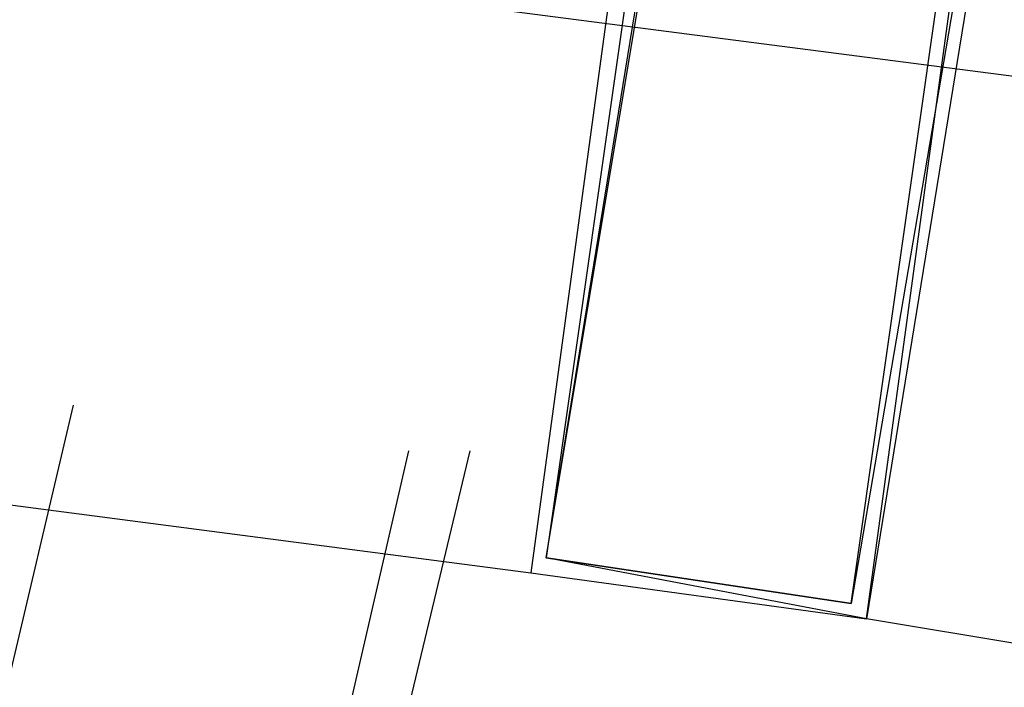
# Model space of a CAD drawing. Header units: feet. Extents: x -79 to 198, y -22 to 181.
# Tile 764 of 982: x 103.007 to 103.867, y 152.211 to 152.795. Entities that reach past the tile are written whole.
import ezdxf

# ---------------------------------------------------------------- set-up
doc = ezdxf.new("R2010")
doc.units = ezdxf.units.FT
doc.layers.add('A-AREA-UNIDAD', color=30, linetype='CONTINUOUS')
doc.layers.add('A-LINEA', color=7, linetype='CONTINUOUS')

msp = doc.modelspace()

# ---------------------------------------------------------------- linework, layer by layer
at = {"layer": 'A-AREA-UNIDAD'}
msp.add_lwpolyline([(122.848, 148.0889), (115.808, 150.2578), (115.2, 150.2578), (115.168, 150.4178), (111.328, 151.2178), (111.28, 151.3778), (104, 152.7289), (99.072, 153.3689), (92.192, 153.9022), (87.92, 153.9733), (87.92, 152.7289), (87.2, 149.8133), (91.36, 148.8889), (91.52, 148.5333), (92.672, 148.4089), (92.72, 147.2889), (92.512, 146.4889), (94.848, 146.0622), (96.96, 145.4222), (97.088, 143.9822), (93.088, 127.1644), (96.32, 126.4178)], dxfattribs=at)
at = {"layer": 'A-LINEA'}
for p, q in [((99.7867, 152.7911), (103.4533, 152.3111)), ((99.7867, 152.7911), (103.4533, 152.3111)), ((103.0533, 152.4578), (102.7867, 151.3244)), ((103.08, 151.2578), (103.3467, 152.4178)), ((103.4, 152.4178), (103.12, 151.2444)), ((107.4, 151.6578), (103.7467, 152.2711)), ((107.4, 151.6578), (103.7467, 152.2711))]:
    msp.add_line(p, q, dxfattribs=at)
for points in [[(103.4533, 152.3111), (103.7467, 152.2711), (103.8267, 152.8578), (103.5333, 152.8978), (103.4533, 152.3111)], [(103.4533, 152.3111), (103.7467, 152.2711), (103.8267, 152.8578), (103.5333, 152.8978), (103.4533, 152.3111)], [(103.7467, 152.2711), (103.4667, 152.3244), (103.56, 152.8978), (103.84, 152.8444), (103.7467, 152.2711)], [(103.7467, 152.2711), (103.4667, 152.3244), (103.56, 152.8978), (103.84, 152.8444), (103.7467, 152.2711)], [(103.7333, 152.2844), (103.4667, 152.3244), (103.56, 152.8844), (103.8267, 152.8311), (103.7333, 152.2844)], [(103.4667, 152.3244), (103.7333, 152.2844), (103.8133, 152.8444), (103.5467, 152.8844), (103.4667, 152.3244)], [(103.7333, 152.2844), (103.4667, 152.3244), (103.56, 152.8844), (103.8267, 152.8311), (103.7333, 152.2844)], [(103.4667, 152.3244), (103.7333, 152.2844), (103.8133, 152.8444), (103.5467, 152.8844), (103.4667, 152.3244)]]:
    msp.add_lwpolyline(points, dxfattribs=at)

doc.saveas('drawing.dxf')
